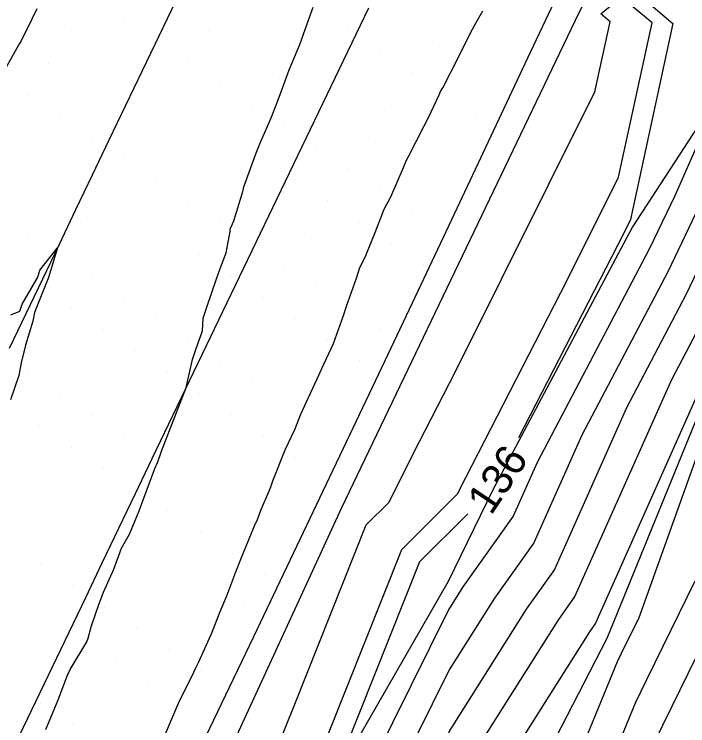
# Model space of a CAD drawing. Extents: x 2354170 to 2357230, y 866100 to 868290.
# Drawn here: x 2355639.3 to 2355683.04, y 867079.28 to 867125.51 of the extents above; entities that cross this region are included whole.
import ezdxf

# ---------------------------------------------------------------- set-up
doc = ezdxf.new("R2010")
doc.units = 0
for name, color, linetype in [('Default', 7, 'Continuous'), ('DTM Contours Major', 7, 'Continuous'), ('DTM Contours Minor', 7, 'Continuous'), ('Exist DTM Breakline', 7, 'Continuous'), ('Exist DTM Scan Elevation Point', 7, 'Continuous'), ('Exist Roads EOP', 7, 'Continuous'), ('PH Exist DTM Breakline', 7, 'Continuous')]:
    doc.layers.add(name, color=color, linetype=linetype)

msp = doc.modelspace()

# ---------------------------------------------------------------- linework, layer by layer
at = {"layer": 'Default'}
for points in [[(2355709.863, 867187.702), (2355707.94, 867184.276), (2355703.945, 867176.234), (2355703.74, 867175.866), (2355700.923, 867168.922), (2355694.282, 867152.26), (2355691.507, 867142.984), (2355691.115, 867141.97), (2355689.176, 867140.41), (2355682.542, 867128.106), (2355680.371, 867126.354), (2355682.083, 867124.913), (2355679.321, 867112.171), (2355678.839, 867111.204), (2355672.05, 867097.988)], [(2355651.335, 867065.312), (2355657.519, 867080.682), (2355662.163, 867092.336), (2355663.647, 867093.819), (2355665.203, 867096.942), (2355667.953, 867102.296), (2355677.011, 867120.463), (2355678.001, 867125.031), (2355677.387, 867125.547), (2355678.165, 867126.175), (2355687.697, 867143.855)], [(2355641.351, 867079.043), (2355641.834, 867080.187), (2355642.156, 867080.969), (2355642.756, 867082.575), (2355642.934, 867082.931), (2355644.006, 867084.745), (2355644.105, 867084.974), (2355644.302, 867085.716), (2355644.787, 867087.166), (2355645.095, 867087.962), (2355645.769, 867089.459), (2355646.265, 867090.828), (2355646.779, 867091.742), (2355647.416, 867093.245), (2355647.715, 867094.068), (2355648.423, 867096.008), (2355648.632, 867096.441), (2355648.698, 867096.629), (2355648.743, 867096.743), (2355648.853, 867097.125), (2355649.532, 867098.846), (2355650.373, 867101.016), (2355650.418, 867101.12), (2355650.497, 867101.343), (2355650.877, 867103.08), (2355651.105, 867103.802), (2355651.536, 867104.951), (2355651.568, 867105.759), (2355651.822, 867106.552), (2355652.444, 867108.321), (2355652.677, 867108.984), (2355653.06, 867110.02), (2355653.332, 867111.393), (2355653.319, 867111.557), (2355653.563, 867112.095), (2355654.137, 867113.992), (2355654.166, 867114.084), (2355654.217, 867114.295), (2355654.989, 867116.448), (2355655.248, 867117.103), (2355655.976, 867118.792), (2355656.434, 867119.958), (2355656.893, 867121.183), (2355657.162, 867121.91), (2355657.853, 867123.546), (2355658.427, 867125.189), (2355658.705, 867125.98)], [(2355640.769, 867125.856), (2355640.437, 867125.183), (2355639.751, 867123.776), (2355639.639, 867123.605), (2355638.573, 867121.732)], [(2355648.992, 867078.449), (2355649.906, 867080.594), (2355649.971, 867080.756), (2355649.985, 867080.789), (2355650.959, 867082.761), (2355651.104, 867083.047), (2355651.279, 867083.442), (2355652.149, 867085.353), (2355652.664, 867086.717), (2355653.102, 867087.72), (2355653.696, 867089.291), (2355654.018, 867090.111), (2355654.895, 867092.262), (2355654.982, 867092.471), (2355655.081, 867092.621), (2355655.342, 867093.341), (2355655.873, 867094.586), (2355655.97, 867094.815), (2355656.103, 867095.188), (2355656.89, 867097.204), (2355657.519, 867098.53), (2355657.909, 867099.528), (2355658.549, 867100.896), (2355658.975, 867101.82), (2355659.277, 867102.496), (2355660.042, 867104.112), (2355660.685, 867105.949), (2355660.884, 867106.552), (2355661.519, 867108.365), (2355661.734, 867108.988), (2355662.139, 867109.843), (2355662.732, 867111.325), (2355663.332, 867112.843), (2355663.75, 867113.649), (2355664.586, 867115.545), (2355664.757, 867115.98), (2355664.906, 867116.271), (2355665.906, 867118.218), (2355666.197, 867118.81), (2355666.889, 867120.283), (2355666.993, 867120.496), (2355667.136, 867120.739), (2355668.152, 867122.727), (2355668.935, 867124.308), (2355669.297, 867124.967), (2355669.728, 867125.73)], [(2355656.06, 867033.925), (2355661.954, 867042.579), (2355662.417, 867043.409), (2355669.409, 867054.427), (2355675.94, 867066.169), (2355680.828, 867078.097), (2355682.034, 867080.56), (2355687.182, 867091.074), (2355691.361, 867102.71), (2355698.075, 867114.457), (2355701.906, 867122.446)], [(2355685.265, 867120.638), (2355682.205, 867113.719), (2355680.562, 867110.285), (2355673.253, 867096.381), (2355671.701, 867092.897), (2355668.436, 867088.309), (2355667.496, 867086.82), (2355656.608, 867064.837), (2355654.424, 867060.158), (2355644.678, 867039.176), (2355642.559, 867035.928), (2355642.523, 867035.85), (2355637.947, 867029.149), (2355634.213, 867022.868), (2355624.756, 867007.78), (2355622.311, 867002.663), (2355621.401, 867000.853), (2355613.043, 866982.276), (2355610.474, 866976.492), (2355608.136, 866972.065), (2355598.992, 866953.276), (2355596.285, 866948.247)], [(2355688.844, 867119.8), (2355688.043, 867117.988), (2355682.917, 867107.276), (2355679.06, 867099.941), (2355674.379, 867089.427), (2355672.544, 867086.849), (2355667.593, 867079.005), (2355660.687, 867065.061), (2355655.423, 867053.787), (2355649.817, 867041.716), (2355644.607, 867033.731), (2355644.586, 867033.687), (2355642.888, 867031.2)], [(2355685.124, 867115.853), (2355681.74, 867108.781), (2355676.157, 867098.161), (2355673.04, 867091.162), (2355670.49, 867087.579), (2355667.545, 867082.912), (2355658.648, 867064.949), (2355654.923, 867056.972), (2355647.248, 867040.446), (2355643.583, 867034.83), (2355643.554, 867034.768), (2355639.97, 867029.52), (2355634.628, 867020.533), (2355626.885, 867008.181), (2355623.295, 867000.667), (2355622.533, 866999.15), (2355615.527, 866983.579), (2355611.936, 866975.491), (2355608.665, 866969.301), (2355600.968, 866953.483), (2355597.163, 866946.413)], [(2355684.094, 867105.772), (2355681.964, 867101.721), (2355675.718, 867087.692), (2355674.598, 867086.119), (2355667.642, 867075.097), (2355662.727, 867065.174), (2355655.923, 867050.601), (2355652.386, 867042.987), (2355645.631, 867032.633), (2355645.618, 867032.606), (2355644.017, 867030.262), (2355635.458, 867015.863), (2355631.144, 867008.981), (2355625.265, 866996.676), (2355624.796, 866995.744), (2355620.495, 866986.184), (2355614.858, 866973.488), (2355609.725, 866963.774), (2355604.919, 866953.898), (2355598.917, 866942.746)], [(2355613.14, 866945.766), (2355616.79, 866953.802), (2355621.844, 866965.746), (2355624.694, 866972.202), (2355631.991, 866986.915), (2355632.077, 866987.118), (2355635.098, 866994.28), (2355639.98, 867009.143), (2355640.519, 867010.27), (2355648.163, 867029.135), (2355649.306, 867031.525), (2355658.131, 867044.482), (2355658.252, 867044.7), (2355668.459, 867060.783), (2355671.224, 867065.755), (2355678.48, 867083.457), (2355678.746, 867084.001), (2355679.882, 867086.321), (2355686.155, 867103.79)], [(2355684.868, 867103.5), (2355677.056, 867085.957), (2355676.652, 867085.388), (2355667.69, 867071.19), (2355664.766, 867065.286), (2355656.422, 867047.415), (2355654.955, 867044.257), (2355646.654, 867031.535), (2355646.65, 867031.525), (2355646.041, 867030.633), (2355635.873, 867013.528), (2355633.273, 867009.381), (2355626.249, 866994.68), (2355625.928, 866994.041), (2355622.979, 866987.486), (2355616.319, 866972.487), (2355610.255, 866961.01), (2355606.895, 866954.106), (2355599.794, 866940.913)], [(2355668.757, 867093.053), (2355665.631, 867089.93), (2355659.779, 867075.245), (2355654.569, 867064.725), (2355653.924, 867063.344), (2355642.109, 867037.906), (2355641.535, 867037.026), (2355641.491, 867036.931), (2355635.923, 867028.778), (2355633.798, 867025.203), (2355622.627, 867007.38), (2355621.661, 867005.359)], [(2355613.852, 866941.969), (2355619.073, 866953.465), (2355623.226, 866963.278), (2355627.541, 866973.056), (2355633.639, 866985.35), (2355633.764, 866985.648), (2355638.17, 866996.092), (2355642.274, 867008.586), (2355643.169, 867010.456), (2355649.598, 867026.322), (2355652.604, 867032.608), (2355660.043, 867043.531), (2355660.335, 867044.054), (2355668.934, 867057.605), (2355673.582, 867065.962), (2355679.654, 867080.777), (2355680.39, 867082.28), (2355683.532, 867088.697)]]:
    msp.add_lwpolyline(points, dxfattribs=at)
at = {"layer": 'DTM Contours Major'}
for points in [[(2355656.06, 867033.925), (2355661.954, 867042.579), (2355662.417, 867043.409), (2355669.409, 867054.427), (2355675.94, 867066.169), (2355680.828, 867078.097), (2355682.034, 867080.56), (2355687.182, 867091.074), (2355691.361, 867102.71), (2355698.075, 867114.457), (2355701.906, 867122.446)], [(2355688.844, 867119.8), (2355688.043, 867117.988), (2355682.917, 867107.276), (2355679.06, 867099.941), (2355674.379, 867089.427), (2355672.544, 867086.849), (2355667.593, 867079.005), (2355660.687, 867065.061), (2355655.423, 867053.787), (2355649.817, 867041.716), (2355644.607, 867033.731), (2355644.586, 867033.687), (2355642.888, 867031.2)]]:
    msp.add_lwpolyline(points, dxfattribs=at)
at = {"layer": 'DTM Contours Minor'}
for points in [[(2355607.113, 866975.1), (2355607.429, 866975.75), (2355608.526, 866977.827), (2355609.731, 866980.54), (2355619.892, 867003.124), (2355620.998, 867005.324), (2355621.917, 867007.247), (2355633.66, 867025.981), (2355635.249, 867028.655), (2355641.147, 867037.292), (2355641.194, 867037.392), (2355641.253, 867037.482), (2355653.758, 867064.406), (2355653.889, 867064.688), (2355654.952, 867066.834), (2355664.475, 867090.732), (2355668.093, 867094.346), (2355668.621, 867095.405), (2355675.21, 867108.234), (2355678.551, 867114.935), (2355680.723, 867124.952), (2355679.377, 867126.085), (2355681.083, 867127.463), (2355688.683, 867141.559)], [(2355639.083, 867105.988), (2355639.672, 867106.221), (2355639.822, 867106.684), (2355640.827, 867108.44), (2355640.971, 867108.876), (2355642.11, 867110.331), (2355641.744, 867109.125), (2355641.505, 867108.342), (2355641.387, 867108.076), (2355640.613, 867106.13), (2355640.517, 867105.561), (2355640.028, 867104.011), (2355639.743, 867102.856), (2355639.59, 867102.041), (2355639.061, 867100.449)]]:
    msp.add_lwpolyline(points, dxfattribs=at)
at = {"layer": 'Exist DTM Breakline'}
for points in [[(2355638.99, 867103.814), (2355640.07, 867106.069), (2355641.149, 867108.324), (2355642.228, 867110.579), (2355643.308, 867112.834), (2355644.387, 867115.089), (2355645.467, 867117.344), (2355646.546, 867119.599), (2355647.626, 867121.854), (2355648.705, 867124.109), (2355649.785, 867126.364)], [(2355662.298, 867125.916), (2355661.22, 867123.661), (2355660.139, 867121.407), (2355659.056, 867119.153), (2355657.973, 867116.9), (2355656.89, 867114.647), (2355655.806, 867112.394), (2355654.722, 867110.141), (2355653.639, 867107.888), (2355652.555, 867105.636), (2355651.473, 867103.382), (2355650.394, 867101.127), (2355649.314, 867098.872), (2355648.234, 867096.617), (2355647.155, 867094.362), (2355646.077, 867092.107), (2355644.998, 867089.851), (2355643.92, 867087.596), (2355642.841, 867085.34), (2355641.762, 867083.086), (2355640.682, 867080.831), (2355639.603, 867078.576)]]:
    msp.add_lwpolyline(points, dxfattribs=at)
at = {"layer": 'Exist DTM Scan Elevation Point'}
for p, q in [((2355646.397, 867125.13), (2355646.397, 867125.13)), ((2355655.411, 867125.161), (2355655.411, 867125.161)), ((2355664.425, 867125.193), (2355664.425, 867125.193)), ((2355673.439, 867125.225), (2355673.439, 867125.225)), ((2355642.933, 867124.424), (2355642.933, 867124.424)), ((2355651.947, 867124.456), (2355651.947, 867124.456)), ((2355660.96, 867124.488), (2355660.96, 867124.488)), ((2355669.974, 867124.519), (2355669.974, 867124.519)), ((2355639.468, 867123.719), (2355639.468, 867123.719)), ((2355657.496, 867123.782), (2355657.496, 867123.782)), ((2355666.51, 867123.814), (2355666.51, 867123.814)), ((2355645.018, 867123.045), (2355645.018, 867123.045)), ((2355654.032, 867123.076), (2355654.032, 867123.076)), ((2355663.045, 867123.108), (2355663.045, 867123.108)), ((2355672.059, 867123.14), (2355672.059, 867123.14)), ((2355641.553, 867122.339), (2355641.553, 867122.339)), ((2355650.567, 867122.371), (2355650.567, 867122.371)), ((2355659.581, 867122.403), (2355659.581, 867122.403)), ((2355668.595, 867122.434), (2355668.595, 867122.434)), ((2355647.103, 867121.665), (2355647.103, 867121.665)), ((2355656.117, 867121.697), (2355656.117, 867121.697)), ((2355665.13, 867121.729), (2355665.13, 867121.729)), ((2355643.638, 867120.96), (2355643.638, 867120.96)), ((2355652.652, 867120.991), (2355652.652, 867120.991)), ((2355661.666, 867121.023), (2355661.666, 867121.023)), ((2355670.68, 867121.055), (2355670.68, 867121.055)), ((2355640.174, 867120.254), (2355640.174, 867120.254)), ((2355649.188, 867120.286), (2355649.188, 867120.286)), ((2355658.202, 867120.318), (2355658.202, 867120.318)), ((2355667.215, 867120.349), (2355667.215, 867120.349)), ((2355645.723, 867119.58), (2355645.723, 867119.58)), ((2355654.737, 867119.612), (2355654.737, 867119.612)), ((2355663.751, 867119.644), (2355663.751, 867119.644)), ((2355642.259, 867118.875), (2355642.259, 867118.875)), ((2355651.273, 867118.906), (2355651.273, 867118.906)), ((2355660.287, 867118.938), (2355660.287, 867118.938)), ((2355669.3, 867118.97), (2355669.3, 867118.97)), ((2355647.808, 867118.201), (2355647.808, 867118.201)), ((2355656.822, 867118.233), (2355656.822, 867118.233)), ((2355665.836, 867118.264), (2355665.836, 867118.264)), ((2355644.344, 867117.495), (2355644.344, 867117.495)), ((2355653.358, 867117.527), (2355653.358, 867117.527)), ((2355662.372, 867117.559), (2355662.372, 867117.559)), ((2355640.879, 867116.79), (2355640.879, 867116.79)), ((2355649.893, 867116.821), (2355649.893, 867116.821)), ((2355658.907, 867116.853), (2355658.907, 867116.853)), ((2355667.921, 867116.885), (2355667.921, 867116.885)), ((2355646.429, 867116.116), (2355646.429, 867116.116)), ((2355655.443, 867116.148), (2355655.443, 867116.148)), ((2355664.457, 867116.179), (2355664.457, 867116.179)), ((2355642.964, 867115.41), (2355642.964, 867115.41)), ((2355651.978, 867115.442), (2355651.978, 867115.442)), ((2355660.992, 867115.474), (2355660.992, 867115.474)), ((2355639.5, 867114.705), (2355639.5, 867114.705)), ((2355648.514, 867114.736), (2355648.514, 867114.736)), ((2355657.528, 867114.768), (2355657.528, 867114.768)), ((2355666.541, 867114.8), (2355666.541, 867114.8)), ((2355645.049, 867114.031), (2355645.049, 867114.031)), ((2355654.063, 867114.063), (2355654.063, 867114.063)), ((2355663.077, 867114.094), (2355663.077, 867114.094)), ((2355641.585, 867113.325), (2355641.585, 867113.325)), ((2355650.599, 867113.357), (2355650.599, 867113.357)), ((2355659.613, 867113.389), (2355659.613, 867113.389)), ((2355647.134, 867112.651), (2355647.134, 867112.651)), ((2355656.148, 867112.683), (2355656.148, 867112.683)), ((2355665.162, 867112.715), (2355665.162, 867112.715)), ((2355643.67, 867111.946), (2355643.67, 867111.946)), ((2355652.684, 867111.978), (2355652.684, 867111.978)), ((2355661.698, 867112.009), (2355661.698, 867112.009)), ((2355640.206, 867111.24), (2355640.206, 867111.24)), ((2355649.219, 867111.272), (2355649.219, 867111.272)), ((2355658.233, 867111.304), (2355658.233, 867111.304)), ((2355645.755, 867110.566), (2355645.755, 867110.566)), ((2355654.769, 867110.598), (2355654.769, 867110.598)), ((2355663.783, 867110.63), (2355663.783, 867110.63)), ((2355642.291, 867109.861), (2355642.291, 867109.861)), ((2355651.304, 867109.893), (2355651.304, 867109.893)), ((2355660.318, 867109.924), (2355660.318, 867109.924)), ((2355647.84, 867109.187), (2355647.84, 867109.187)), ((2355656.854, 867109.219), (2355656.854, 867109.219)), ((2355665.868, 867109.25), (2355665.868, 867109.25)), ((2355644.376, 867108.481), (2355644.376, 867108.481)), ((2355653.389, 867108.513), (2355653.389, 867108.513)), ((2355662.403, 867108.545), (2355662.403, 867108.545)), ((2355649.925, 867107.808), (2355649.925, 867107.808)), ((2355658.939, 867107.839), (2355658.939, 867107.839)), ((2355646.461, 867107.102), (2355646.461, 867107.102)), ((2355655.474, 867107.134), (2355655.474, 867107.134)), ((2355664.488, 867107.165), (2355664.488, 867107.165)), ((2355642.996, 867106.396), (2355642.996, 867106.396)), ((2355652.01, 867106.428), (2355652.01, 867106.428)), ((2355661.024, 867106.46), (2355661.024, 867106.46)), ((2355639.532, 867105.691), (2355639.532, 867105.691)), ((2355648.546, 867105.723), (2355648.546, 867105.723)), ((2355657.559, 867105.754), (2355657.559, 867105.754)), ((2355645.081, 867105.017), (2355645.081, 867105.017)), ((2355654.095, 867105.049), (2355654.095, 867105.049)), ((2355663.109, 867105.08), (2355663.109, 867105.08)), ((2355641.617, 867104.312), (2355641.617, 867104.312)), ((2355650.631, 867104.343), (2355650.631, 867104.343)), ((2355659.644, 867104.375), (2355659.644, 867104.375)), ((2355647.166, 867103.638), (2355647.166, 867103.638)), ((2355656.18, 867103.669), (2355656.18, 867103.669)), ((2355643.702, 867102.932), (2355643.702, 867102.932)), ((2355652.715, 867102.964), (2355652.715, 867102.964)), ((2355661.729, 867102.995), (2355661.729, 867102.995)), ((2355640.237, 867102.227), (2355640.237, 867102.227)), ((2355649.251, 867102.258), (2355649.251, 867102.258)), ((2355658.265, 867102.29), (2355658.265, 867102.29)), ((2355645.787, 867101.553), (2355645.787, 867101.553)), ((2355654.8, 867101.584), (2355654.8, 867101.584)), ((2355642.322, 867100.847), (2355642.322, 867100.847)), ((2355651.336, 867100.879), (2355651.336, 867100.879)), ((2355660.35, 867100.91), (2355660.35, 867100.91)), ((2355647.872, 867100.173), (2355647.872, 867100.173)), ((2355656.885, 867100.205), (2355656.885, 867100.205)), ((2355644.407, 867099.468), (2355644.407, 867099.468)), ((2355653.421, 867099.499), (2355653.421, 867099.499)), ((2355640.943, 867098.762), (2355640.943, 867098.762)), ((2355649.957, 867098.794), (2355649.957, 867098.794)), ((2355658.97, 867098.825), (2355658.97, 867098.825)), ((2355646.492, 867098.088), (2355646.492, 867098.088)), ((2355655.506, 867098.12), (2355655.506, 867098.12)), ((2355643.028, 867097.383), (2355643.028, 867097.383)), ((2355652.042, 867097.414), (2355652.042, 867097.414)), ((2355639.563, 867096.677), (2355639.563, 867096.677)), ((2355648.577, 867096.709), (2355648.577, 867096.709)), ((2355657.591, 867096.74), (2355657.591, 867096.74)), ((2355645.113, 867096.003), (2355645.113, 867096.003)), ((2355654.127, 867096.035), (2355654.127, 867096.035)), ((2355641.648, 867095.298), (2355641.648, 867095.298)), ((2355650.662, 867095.329), (2355650.662, 867095.329)), ((2355647.198, 867094.624), (2355647.198, 867094.624)), ((2355656.212, 867094.655), (2355656.212, 867094.655)), ((2355643.733, 867093.918), (2355643.733, 867093.918)), ((2355652.747, 867093.95), (2355652.747, 867093.95)), ((2355640.269, 867093.213), (2355640.269, 867093.213)), ((2355649.283, 867093.244), (2355649.283, 867093.244)), ((2355658.297, 867093.276), (2355658.297, 867093.276)), ((2355645.818, 867092.539), (2355645.818, 867092.539)), ((2355654.832, 867092.571), (2355654.832, 867092.571)), ((2355642.354, 867091.833), (2355642.354, 867091.833)), ((2355651.368, 867091.865), (2355651.368, 867091.865)), ((2355647.903, 867091.159), (2355647.903, 867091.159)), ((2355656.917, 867091.191), (2355656.917, 867091.191)), ((2355644.439, 867090.454), (2355644.439, 867090.454)), ((2355653.453, 867090.486), (2355653.453, 867090.486)), ((2355640.974, 867089.748), (2355640.974, 867089.748)), ((2355649.988, 867089.78), (2355649.988, 867089.78)), ((2355646.524, 867089.074), (2355646.524, 867089.074)), ((2355655.538, 867089.106), (2355655.538, 867089.106)), ((2355643.059, 867088.369), (2355643.059, 867088.369)), ((2355652.073, 867088.401), (2355652.073, 867088.401)), ((2355639.595, 867087.663), (2355639.595, 867087.663)), ((2355648.609, 867087.695), (2355648.609, 867087.695)), ((2355645.144, 867086.989), (2355645.144, 867086.989)), ((2355654.158, 867087.021), (2355654.158, 867087.021)), ((2355641.68, 867086.284), (2355641.68, 867086.284)), ((2355650.694, 867086.316), (2355650.694, 867086.316)), ((2355647.229, 867085.61), (2355647.229, 867085.61)), ((2355643.765, 867084.904), (2355643.765, 867084.904)), ((2355652.779, 867084.936), (2355652.779, 867084.936)), ((2355640.301, 867084.199), (2355640.301, 867084.199)), ((2355649.314, 867084.231), (2355649.314, 867084.231)), ((2355645.85, 867083.525), (2355645.85, 867083.525)), ((2355642.386, 867082.819), (2355642.386, 867082.819)), ((2355651.399, 867082.851), (2355651.399, 867082.851)), ((2355647.935, 867082.146), (2355647.935, 867082.146)), ((2355644.471, 867081.44), (2355644.471, 867081.44)), ((2355641.006, 867080.734), (2355641.006, 867080.734)), ((2355650.02, 867080.766), (2355650.02, 867080.766)), ((2355646.556, 867080.061), (2355646.556, 867080.061)), ((2355643.091, 867079.355), (2355643.091, 867079.355))]:
    msp.add_line(p, q, dxfattribs=at)
at = {"layer": 'Exist Roads EOP'}
msp.add_lwpolyline([(2355649.67, 867074.262), (2355652.267, 867079.671), (2355654.858, 867085.083), (2355657.443, 867090.497), (2355660.022, 867095.914), (2355662.595, 867101.335), (2355665.162, 867106.758), (2355667.722, 867112.184), (2355670.28, 867117.612), (2355672.837, 867123.04), (2355675.395, 867128.467), (2355677.957, 867133.893), (2355680.525, 867139.315), (2355683.103, 867144.733)], dxfattribs=at)
at = {"layer": 'PH Exist DTM Breakline'}
for points in [[(2355837.882, 867455.403), (2355821.17, 867421.842), (2355806.344, 867389.74), (2355794.755, 867363.845), (2355793.088, 867352.536), (2355792.171, 867348.439), (2355790.111, 867345.552), (2355782.553, 867336.039), (2355777.227, 867330.778), (2355765.909, 867311.071), (2355754.32, 867289.06), (2355742.292, 867263.446), (2355732.169, 867242.268), (2355700.262, 867175.95), (2355686.45, 867146.762), (2355675.72, 867125.097), (2355660.554, 867093.452), (2355646.796, 867063.536), (2355632.78, 867034.163), (2355619.043, 867004.402), (2355606.805, 866979.006), (2355594.124, 866952.764), (2355579.808, 866923.86)], [(2355775.144, 867308.317), (2355771.38, 867300.88), (2355762.919, 867282.648), (2355756.464, 867268.795), (2355745.728, 867247.001), (2355738.42, 867230.343), (2355710.775, 867175.696), (2355702.12, 867156.179), (2355694.983, 867137.997), (2355692.56, 867132.526), (2355692.233, 867131.183), (2355691.311, 867129.313), (2355687.936, 867124.744), (2355679.451, 867111.705), (2355670.374, 867094.617), (2355667.473, 867088.652), (2355653.715, 867064.678), (2355641.108, 867037.333), (2355633.25, 867028.288)], [(2355602, 866936.304), (2355611.486, 866954.588), (2355619.159, 866970.542), (2355628.397, 866990.327), (2355636.502, 867009.988), (2355647.283, 867030.861), (2355656.776, 867045.157), (2355667.761, 867065.45), (2355677.815, 867084.975), (2355685.547, 867103.916)]]:
    msp.add_lwpolyline(points, dxfattribs=at)

# ---------------------------------------------------------------- texts
at = {"layer": 'Default'}
msp.add_text('136', height=2, rotation=56.2836, dxfattribs=at).set_placement((2355670.266, 867092.897))

doc.saveas('drawing.dxf')
